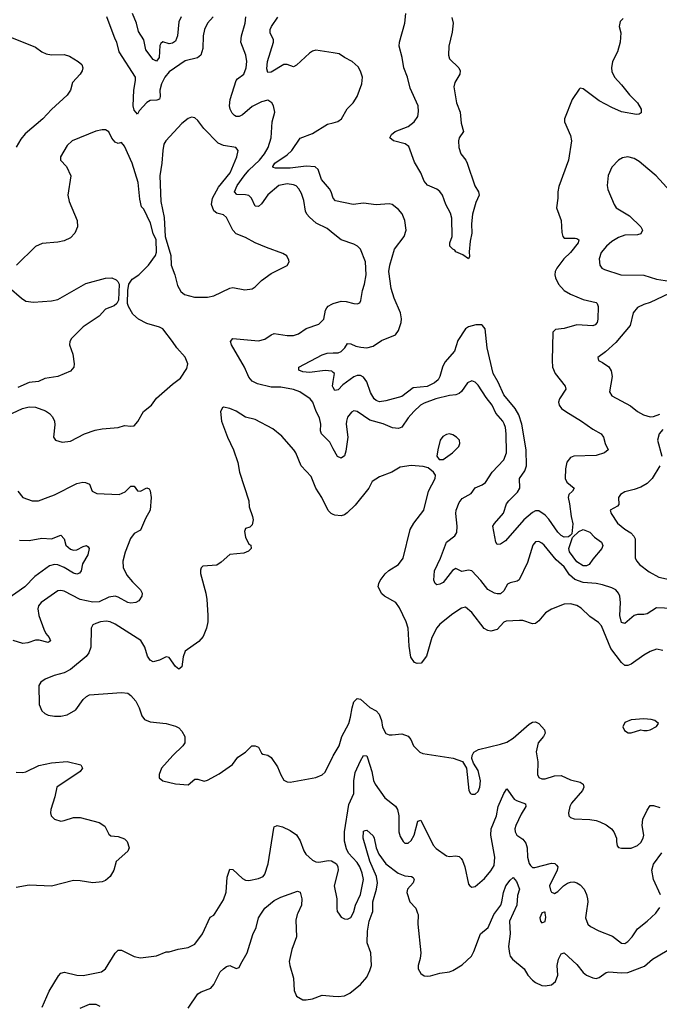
# Model space of a CAD drawing. Header units: inches. Extents: x 1843162 to 1959474, y 907081 to 1016326.
# Tile 677 of 684: x 1948031 to 1952047, y 999427 to 1005612. Entities that reach past the tile are written whole.
import ezdxf

# ---------------------------------------------------------------- set-up
doc = ezdxf.new("R2010")
doc.units = ezdxf.units.IN
doc.header["$MEASUREMENT"] = 0
for name, color, linetype in [('B9040', 7, 'Continuous'), ('B9050', 7, 'Continuous'), ('B9949', 7, 'Continuous'), ('B9959', 7, 'Continuous')]:
    doc.layers.add(name, color=color, linetype=linetype)

msp = doc.modelspace()

# ---------------------------------------------------------------- linework, layer by layer
at = {"layer": 'B9040', "color": 5}
for points, elevation in [([(1949044.6, 1005630), (1949030, 1005599.3), (1949022.2, 1005510), (1949010, 1005477.2), (1948990, 1005463.7), (1948970, 1005461.2), (1948930, 1005473.3), (1948917.2, 1005462.8), (1948910.2, 1005449.8), (1948906.4, 1005373.6), (1948890, 1005350.9), (1948870, 1005362.7), (1948823, 1005423), (1948810, 1005486), (1948777.9, 1005537.9), (1948763.7, 1005590), (1948739.3, 1005650)], 520), ([(1949245.8, 1005630), (1949211.1, 1005590), (1949191, 1005550), (1949182.9, 1005510), (1949182, 1005430), (1949168.9, 1005390), (1949147.6, 1005372.4), (1949070, 1005353.6), (1948970, 1005283.8), (1948942.9, 1005250), (1948921.3, 1005210), (1948910.6, 1005170), (1948913.4, 1005130), (1948908.2, 1005111.8), (1948893.1, 1005106.9), (1948850, 1005105.3), (1948830, 1005092.2), (1948780.9, 1005039), (1948770, 1005018), (1948750, 1005042.9), (1948743.9, 1005070), (1948747.1, 1005170), (1948759.3, 1005230), (1948759.1, 1005250), (1948656.2, 1005410), (1948640.7, 1005470), (1948629.7, 1005490), (1948578.5, 1005630)], 540), ([(1950000, 1004268.8), (1949960.8, 1004300.8), (1949893.2, 1004333.2), (1949850.5, 1004370.5), (1949834.2, 1004390), (1949825.6, 1004410), (1949815.5, 1004475.6), (1949800.1, 1004519.9), (1949784.4, 1004550), (1949767.2, 1004567.2), (1949750, 1004575.1), (1949710, 1004580.7), (1949658.4, 1004570), (1949590, 1004512.7), (1949550, 1004456.1), (1949530, 1004437.6), (1949510, 1004440.5), (1949486.2, 1004490), (1949470, 1004507), (1949450, 1004512.5), (1949394.6, 1004514.5), (1949379.8, 1004530), (1949396.9, 1004570), (1949439.7, 1004630), (1949470, 1004667.3), (1949537.1, 1004730), (1949567.9, 1004770), (1949590.5, 1004810), (1949610.7, 1004870), (1949616.4, 1004970), (1949632.6, 1005030), (1949625.1, 1005070), (1949614, 1005090), (1949590, 1005106.3), (1949550, 1005095.3), (1949490, 1005066.3), (1949430, 1005014.4), (1949410, 1005003.5), (1949390, 1005003.8), (1949380.5, 1005010), (1949365.7, 1005025.7), (1949353.5, 1005050), (1949349, 1005071), (1949352.3, 1005110), (1949389.8, 1005230), (1949398.6, 1005241.4), (1949438.3, 1005270), (1949452.7, 1005310), (1949456.4, 1005350), (1949450.9, 1005390), (1949420.3, 1005470), (1949424.8, 1005510), (1949447.4, 1005590), (1949450.7, 1005630)], 540), ([(1950000, 1005402.8), (1949890, 1005419.6), (1949870, 1005414.9), (1949850, 1005402.5), (1949770, 1005327.1), (1949750, 1005316.3), (1949710, 1005331), (1949690, 1005329.7), (1949610, 1005282.2), (1949590, 1005280.7), (1949582.9, 1005302.9), (1949586.3, 1005350), (1949624.2, 1005470), (1949625.6, 1005485.6), (1949604.1, 1005530), (1949604, 1005550), (1949612.4, 1005570), (1949652.7, 1005627.3)], 520), ([(1947970, 1005504.2), (1948130, 1005438.4), (1948170.3, 1005410.3), (1948198.3, 1005398.3), (1948230, 1005390.3), (1948310, 1005393.4), (1948343.4, 1005383.4), (1948399.1, 1005350), (1948420.5, 1005330), (1948428.2, 1005310), (1948424.4, 1005290), (1948412, 1005270), (1948363.6, 1005216.4), (1948350.2, 1005169.8), (1948330, 1005137), (1948232, 1005048), (1948176, 1004990), (1948065.2, 1004894.8), (1948038.7, 1004861.3), (1948009.3, 1004810.7)], 540), ([(1947885.9, 1003094.1), (1948049.7, 1003170.3), (1948090, 1003179.5), (1948130, 1003178), (1948194.1, 1003154.1), (1948217.8, 1003137.8), (1948236.5, 1003116.5), (1948250.5, 1003089.5), (1948252.7, 1003067.3), (1948244, 1002990), (1948256, 1002970), (1948298.8, 1002958.8), (1948350, 1002964.9), (1948437.2, 1003010), (1948506.2, 1003033.8), (1948550, 1003042), (1948649.7, 1003050.3), (1948690, 1003062.4), (1948730, 1003058), (1948750, 1003060.5), (1948772.5, 1003087.5), (1948809.6, 1003150), (1948859.5, 1003190), (1948890, 1003234), (1948990, 1003321.6), (1949040.5, 1003359.5), (1949080.1, 1003419.9), (1949087.6, 1003450), (1949071, 1003491), (1949017, 1003550), (1948991.2, 1003591.2), (1948930, 1003669.5), (1948910, 1003680.5), (1948830, 1003702.6), (1948777, 1003730), (1948742.4, 1003762.4), (1948713.6, 1003810), (1948709.2, 1003830), (1948709.4, 1003910), (1948717, 1003950), (1948737.2, 1003982.8), (1948779.3, 1004010), (1948839.3, 1004070), (1948884, 1004130), (1948889.3, 1004150.7), (1948887.6, 1004230), (1948869.8, 1004269.8), (1948853, 1004333), (1948810, 1004422), (1948796.5, 1004436.5), (1948785.2, 1004485.2), (1948775, 1004590), (1948736.8, 1004710), (1948690, 1004817.6), (1948670, 1004840.7), (1948650, 1004834), (1948630, 1004841.6), (1948610, 1004867), (1948590, 1004907), (1948570, 1004919.6), (1948550, 1004920.7), (1948510, 1004911.6), (1948360.5, 1004850), (1948330, 1004820.9), (1948288.2, 1004750), (1948287.7, 1004730), (1948325.5, 1004690), (1948352.2, 1004630), (1948334, 1004510), (1948341.6, 1004470), (1948392, 1004350), (1948394, 1004310), (1948378.4, 1004270), (1948350, 1004242.4), (1948310, 1004223.5), (1948270, 1004214.3), (1948173.3, 1004206.7), (1948130, 1004187.3), (1948012, 1004070)], 560), ([(1950000, 1004491), (1949987.5, 1004530), (1949975.4, 1004550), (1949927.1, 1004607.1), (1949905.1, 1004670), (1949887.4, 1004687.4), (1949830.8, 1004690.8), (1949730, 1004679.7), (1949638.3, 1004678.3), (1949623.5, 1004683.5), (1949621.5, 1004690), (1949634, 1004710), (1949710, 1004762.1), (1949740.6, 1004790), (1949792.1, 1004867.9), (1949870, 1004897.1), (1949963.9, 1004956.1), (1950000, 1004964.7)], 520), ([(1947966, 1003930), (1948041.7, 1003861.7), (1948070, 1003843), (1948117, 1003837), (1948230, 1003845.7), (1948270, 1003853.7), (1948445.7, 1003954.3), (1948570, 1003988), (1948610, 1003990.6), (1948638, 1003978), (1948648.2, 1003968.2), (1948656.3, 1003950), (1948650.8, 1003850), (1948641, 1003830), (1948624.9, 1003815.1), (1948570, 1003792.7), (1948530.7, 1003750), (1948430, 1003681.6), (1948357.6, 1003610), (1948346.7, 1003590), (1948344.9, 1003570), (1948365.3, 1003510), (1948374, 1003450), (1948370.4, 1003429.7), (1948350, 1003403.7), (1948270.2, 1003369.8), (1948190, 1003356.9), (1948150, 1003338.7), (1948090, 1003332.6), (1948018.7, 1003301.3)], 560), ([(1950000, 1002916.9), (1949977.5, 1002957.5), (1949927, 1003010), (1949919, 1003030), (1949921.6, 1003070), (1949914.2, 1003110), (1949892.9, 1003150), (1949871, 1003210), (1949854.7, 1003230), (1949790, 1003274), (1949750, 1003289.7), (1949670, 1003302.6), (1949610, 1003304.5), (1949525.1, 1003325.1), (1949490, 1003341), (1949470, 1003366.3), (1949442.6, 1003430), (1949361.8, 1003570), (1949355.8, 1003590), (1949369.8, 1003610.2), (1949530, 1003594.9), (1949570, 1003604.2), (1949610, 1003631.8), (1949630, 1003640.3), (1949711.2, 1003628.8), (1949750, 1003628.7), (1949781.1, 1003638.9), (1949830, 1003672), (1949910, 1003698.4), (1949940.5, 1003730), (1949951.9, 1003788.1), (1949958.8, 1003801.2), (1949967.9, 1003812), (1949990, 1003825.3), (1950000, 1003828.3)], 540), ([(1950000, 1003396.1), (1949990, 1003404.7), (1949950, 1003408.5), (1949850, 1003395.2), (1949810, 1003399.4), (1949784.7, 1003410), (1949784.2, 1003430), (1949930, 1003506.8), (1949962.3, 1003517.7), (1950000, 1003518.7)], 520), ([(1950000, 1003301.9), (1949996, 1003310), (1950000, 1003338.5)], 520), ([(1950000, 1002504.5), (1949987, 1002510), (1949967.8, 1002527.8), (1949928, 1002610), (1949891.3, 1002670), (1949861.3, 1002741.3), (1949799.1, 1002810), (1949766, 1002890), (1949753.1, 1002910), (1949676.5, 1002996.5), (1949620.7, 1003040.7), (1949510, 1003099.6), (1949450, 1003115.1), (1949390, 1003151.8), (1949350, 1003169.2), (1949310, 1003178), (1949305.4, 1003174.6), (1949291.3, 1003150), (1949298.8, 1003090), (1949335.5, 1002990), (1949373.7, 1002910), (1949400.4, 1002830), (1949410.4, 1002770), (1949470.3, 1002590), (1949472.4, 1002552.4), (1949493, 1002490), (1949496.3, 1002470), (1949490, 1002438), (1949475.3, 1002424.7), (1949450, 1002415.3), (1949442.8, 1002397.2), (1949450, 1002362), (1949470, 1002318), (1949482, 1002310), (1949484.7, 1002290), (1949467.1, 1002272.9), (1949438.5, 1002261.5), (1949350, 1002252.7), (1949296.7, 1002203.3), (1949270, 1002186), (1949182, 1002178), (1949171.1, 1002168.9), (1949166, 1002154), (1949166.8, 1002133.2), (1949199.3, 1002010), (1949206, 1001970), (1949211.7, 1001871.7), (1949211.5, 1001830), (1949204.9, 1001790), (1949183.5, 1001736.5), (1949155.2, 1001704.8), (1949070, 1001644.5), (1949058.2, 1001610), (1949050, 1001546), (1949030, 1001531.5), (1949010, 1001549.7), (1948970, 1001606.3), (1948950, 1001609.6), (1948910, 1001589.4), (1948870, 1001577.2), (1948850, 1001589), (1948833.8, 1001613.8), (1948817, 1001670), (1948792.6, 1001712.6), (1948630, 1001815.1), (1948599, 1001830), (1948573.9, 1001833.9), (1948538, 1001830), (1948510, 1001819.5), (1948490.5, 1001809.5), (1948479.1, 1001790), (1948478.4, 1001670), (1948465.1, 1001634.9), (1948447.9, 1001612.1), (1948350.2, 1001529.8), (1948310.2, 1001509.8), (1948248.1, 1001491.9), (1948191.6, 1001468.5), (1948164.9, 1001450), (1948150.5, 1001430), (1948154.4, 1001310), (1948170, 1001270.8), (1948190, 1001253), (1948210, 1001243.8), (1948250, 1001236.4), (1948290, 1001235.8), (1948330, 1001244.6), (1948384.4, 1001275.6), (1948430, 1001342.4), (1948450, 1001361.3), (1948470, 1001370.3), (1948670, 1001384.4), (1948710, 1001380.5), (1948730, 1001367.3), (1948760.5, 1001330), (1948781.6, 1001290), (1948798.3, 1001238.3), (1948815.8, 1001215.8), (1948850, 1001201.6), (1948950, 1001190.5), (1949010, 1001174), (1949030, 1001162.8), (1949050, 1001142.8), (1949068, 1001110), (1949068, 1001070), (1949056.3, 1001050), (1948993.4, 1000990), (1948921, 1000910), (1948906, 1000870), (1948906, 1000850), (1948930, 1000831), (1949010, 1000810.7), (1949090, 1000804.9), (1949130, 1000840.7), (1949150, 1000840.5), (1949190, 1000828.4), (1949210, 1000834.4), (1949284.7, 1000875.3), (1949366.8, 1000933.2), (1949400.9, 1000979.1), (1949450, 1001011), (1949489.6, 1001050.4), (1949510, 1001050.8), (1949530, 1001041), (1949550, 1001004.7), (1949558.8, 1000998.8), (1949590, 1000992.7), (1949610, 1000977.3), (1949650, 1000919.1), (1949670, 1000867.3), (1949690, 1000835.5), (1949710, 1000823.7), (1949730, 1000823.1), (1949890, 1000852.4), (1949930, 1000868), (1949950, 1000884.9), (1949997.4, 1000982.6), (1950000, 1000987)], 560), ([(1948020.4, 1002650), (1948050.3, 1002610.3), (1948109, 1002589), (1948150, 1002590.4), (1948210, 1002611.6), (1948250, 1002626.9), (1948390, 1002698.5), (1948427, 1002707), (1948445.3, 1002705.3), (1948470, 1002694), (1948487.3, 1002650), (1948516.1, 1002636.1), (1948655.3, 1002630), (1948694.3, 1002645.7), (1948730, 1002682), (1948750, 1002681), (1948770, 1002653), (1948790, 1002650.4), (1948830, 1002670.8), (1948844, 1002664), (1948850, 1002652), (1948856.3, 1002610), (1948850.4, 1002530), (1948820.8, 1002479.2), (1948790, 1002406), (1948750, 1002383.5), (1948727.8, 1002352.2), (1948693.1, 1002266.9), (1948679.5, 1002210), (1948680.6, 1002170), (1948703.4, 1002123.4), (1948739.6, 1002079.6), (1948790.3, 1002030), (1948800.4, 1002010), (1948798, 1001990), (1948779.3, 1001960.7), (1948761, 1001950), (1948730, 1001947.1), (1948710, 1001951.7), (1948650, 1001984.7), (1948629.9, 1001989.8), (1948590, 1001983.7), (1948530, 1001955), (1948490, 1001951.9), (1948410, 1001969.9), (1948310, 1002021.6), (1948290, 1002026.5), (1948270, 1002023.8), (1948166, 1001950), (1948150.3, 1001930), (1948145, 1001910), (1948152.3, 1001870), (1948182.5, 1001782.5), (1948196.1, 1001756.1), (1948217, 1001730), (1948224.9, 1001710), (1948216.7, 1001703.3), (1948210, 1001700.5), (1948153.7, 1001713.7), (1948130, 1001714.4), (1948082.1, 1001697.9), (1948050, 1001694), (1947990, 1001713.1)], 540), ([(1948030, 1002341.3), (1948090, 1002339.6), (1948170, 1002354), (1948230, 1002350.4), (1948290, 1002373.4), (1948310, 1002350.7), (1948321.3, 1002310), (1948350, 1002285.3), (1948370, 1002280.3), (1948390, 1002282.3), (1948430, 1002303.2), (1948450, 1002308.7), (1948460.6, 1002300.6), (1948467.2, 1002290), (1948458.8, 1002250), (1948425.6, 1002194.4), (1948416.9, 1002150), (1948406, 1002134), (1948390, 1002128.6), (1948370, 1002134.2), (1948310.8, 1002170.8), (1948270, 1002186.5), (1948250, 1002189.3), (1948218.4, 1002181.6), (1948126.4, 1002113.6), (1948063.2, 1002050), (1947950.7, 1001969.3)], 520), ([(1948010, 1000886), (1948050, 1000882.8), (1948070, 1000886.7), (1948152.3, 1000927.7), (1948230, 1000943.9), (1948330, 1000951.7), (1948416, 1000930), (1948425.5, 1000910), (1948410.3, 1000890), (1948264.2, 1000790), (1948251.7, 1000730), (1948227, 1000650), (1948224.4, 1000630), (1948228.2, 1000610), (1948250.8, 1000590), (1948290, 1000578), (1948310, 1000580.3), (1948370, 1000599.7), (1948390, 1000601.2), (1948410, 1000600.2), (1948530, 1000568.8), (1948566.7, 1000546.7), (1948590, 1000496), (1948604.4, 1000484.4), (1948650, 1000481.6), (1948690, 1000466.8), (1948706.8, 1000450), (1948718.8, 1000410), (1948710.5, 1000389.5), (1948636.9, 1000323.1), (1948623, 1000270), (1948598.4, 1000230), (1948570, 1000203.6), (1948550, 1000195.1), (1948490.3, 1000189.7), (1948410, 1000202.7), (1948370, 1000204.4), (1948231.2, 1000168.8), (1948090, 1000174.7), (1948010, 1000159.8)], 540), ([(1949258.2, 1000000), (1949310, 1000082), (1949328.1, 1000131.9), (1949334.6, 1000225.4), (1949350, 1000274.8), (1949370, 1000273), (1949430, 1000217.5), (1949450, 1000206.7), (1949470, 1000203.9), (1949530, 1000216.8), (1949559.1, 1000230), (1949570, 1000243.7), (1949591.5, 1000308.5), (1949626.9, 1000533.1), (1949630, 1000541), (1949648, 1000550), (1949681.1, 1000541.1), (1949730, 1000519.1), (1949770, 1000490.4), (1949793.1, 1000453.1), (1949815.2, 1000390), (1949827.8, 1000370), (1949870, 1000332), (1949890, 1000322.7), (1949910, 1000319.8), (1949969.1, 1000329.1), (1949987.9, 1000327.9), (1950000, 1000321)], 540), ([(1949549.6, 1000000), (1949570, 1000030.5), (1949630, 1000078.4), (1949670, 1000098.9), (1949776.4, 1000136.4), (1949791.6, 1000131.6), (1949803.1, 1000090), (1949799.7, 1000050), (1949778.1, 1000000)], 520)]:
    msp.add_lwpolyline(points, dxfattribs=dict(at, elevation=elevation))
at = {"layer": 'B9040', "color": 5, "elevation": 560}
msp.add_lwpolyline([(1949110, 1004999.3), (1949090, 1004992), (1949050, 1004959.6), (1948949, 1004851), (1948935.8, 1004830), (1948929.1, 1004790.9), (1948924.6, 1004710), (1948912, 1004630), (1948917.3, 1004470), (1948939.1, 1004370), (1948943.7, 1004250), (1948979.5, 1004130), (1948982, 1004070), (1949004.9, 1004010), (1949021.5, 1003941.5), (1949043.8, 1003903.8), (1949066, 1003886), (1949129.1, 1003869.1), (1949210, 1003867.9), (1949250, 1003877.4), (1949350, 1003926), (1949370, 1003930.4), (1949444.1, 1003915.9), (1949490, 1003920.5), (1949510, 1003933.4), (1949550, 1003973), (1949610, 1004017.3), (1949710, 1004067.7), (1949722.7, 1004090), (1949722, 1004102), (1949709.4, 1004129.4), (1949684.1, 1004144.1), (1949580.1, 1004180.1), (1949510, 1004209.6), (1949450, 1004242.9), (1949390, 1004267), (1949368.7, 1004288.7), (1949329.8, 1004369.8), (1949310, 1004386.3), (1949270, 1004396.8), (1949250, 1004411.3), (1949236.3, 1004450), (1949242.8, 1004490), (1949280.5, 1004559.5), (1949352.3, 1004650), (1949394.4, 1004750), (1949402.4, 1004790), (1949388.2, 1004808.2), (1949310, 1004821.8), (1949276.8, 1004836.8), (1949187.7, 1004927.7), (1949150, 1004978.4), (1949130, 1004996)], close=True, dxfattribs=at)
at = {"layer": 'B9050', "color": 5}
for points, elevation in [([(1950744.8, 1005624.8), (1950751.9, 1005590), (1950746, 1005534), (1950725.5, 1005445.5), (1950723.9, 1005390), (1950730, 1005366), (1950787.4, 1005310), (1950796.9, 1005290), (1950794.3, 1005270), (1950762.5, 1005217.5), (1950757.4, 1005190), (1950772.8, 1005090), (1950796.1, 1005030), (1950802.9, 1004962.8), (1950818.5, 1004910), (1950789.5, 1004870), (1950785.8, 1004850), (1950788.1, 1004810), (1950800.1, 1004770), (1950832.1, 1004730), (1950841.7, 1004710), (1950889, 1004569), (1950912.6, 1004530), (1950916.2, 1004510), (1950895.8, 1004464.2), (1950874.3, 1004390), (1950868.7, 1004328.7), (1950870.2, 1004270), (1950858.9, 1004221.1), (1950853.4, 1004153.4), (1950856.3, 1004123.7), (1950850, 1004109.3), (1950813.8, 1004133.8), (1950770, 1004153.2), (1950763.8, 1004163.8), (1950750, 1004169.7), (1950732.3, 1004190), (1950732.7, 1004210), (1950747.3, 1004250), (1950744.2, 1004364.2), (1950735.8, 1004395.8), (1950707.8, 1004450), (1950685.1, 1004510), (1950670, 1004532.3), (1950650, 1004546.6), (1950592.3, 1004572.3), (1950570, 1004597), (1950549, 1004649), (1950510, 1004716.2), (1950474.5, 1004814.5), (1950451.3, 1004831.3), (1950378.4, 1004850), (1950356, 1004870), (1950366.3, 1004890), (1950389.7, 1004910), (1950470, 1004940.5), (1950507.8, 1004970), (1950530, 1005003.7), (1950534.7, 1005034.7), (1950533, 1005070), (1950482.2, 1005182.2), (1950466.4, 1005250), (1950443.7, 1005310), (1950433.4, 1005373.4), (1950413.6, 1005446.4), (1950416, 1005470), (1950450.3, 1005590), (1950455.1, 1005650)], 480), ([(1951820.3, 1005619.7), (1951800.4, 1005599.6), (1951795.5, 1005570), (1951805.3, 1005530), (1951801.1, 1005470), (1951784.6, 1005410), (1951754, 1005350), (1951747.2, 1005310), (1951750, 1005286.8), (1951764.7, 1005250), (1951810, 1005202.4), (1951859.4, 1005139.4), (1951910.2, 1005090), (1951933.8, 1005050), (1951932.5, 1005027.5), (1951921.1, 1005018.9), (1951904.6, 1005015.4), (1951810, 1005034), (1951750, 1005059.8), (1951670, 1005103.2), (1951570, 1005177.2), (1951550, 1005180.7), (1951543.6, 1005176.4), (1951500.3, 1005110), (1951451.6, 1004990), (1951451.6, 1004970), (1951490, 1004884), (1951495.5, 1004850), (1951476, 1004730), (1951415.9, 1004564.1), (1951409.1, 1004530.9), (1951410.2, 1004490), (1951402.2, 1004430), (1951431.8, 1004350), (1951434.5, 1004274.5), (1951440.3, 1004250), (1951450, 1004240.3), (1951458.6, 1004238.6), (1951519.3, 1004239.3), (1951530, 1004238.2), (1951541.7, 1004230), (1951537.1, 1004210), (1951488.7, 1004150), (1951447.5, 1004110), (1951402.8, 1004050), (1951392.8, 1004030), (1951390.3, 1004010), (1951394.9, 1003990), (1951414.6, 1003950), (1951450.3, 1003910), (1951490, 1003887.5), (1951570, 1003854), (1951650, 1003834.9), (1951656.5, 1003830), (1951662.2, 1003810), (1951661.5, 1003730), (1951656.5, 1003710), (1951644.6, 1003695.4), (1951630, 1003688.6), (1951530, 1003695), (1951450, 1003672.7), (1951395.2, 1003664.8), (1951378, 1003650), (1951373.7, 1003470), (1951376.5, 1003430), (1951392.3, 1003390), (1951456.9, 1003310), (1951460.3, 1003290), (1951420.3, 1003230), (1951414.3, 1003210), (1951417.4, 1003190), (1951432, 1003170), (1951460.3, 1003150), (1951559.5, 1003090), (1951630, 1003038.7), (1951683, 1003010), (1951696.4, 1002990), (1951707.4, 1002950), (1951726, 1002910), (1951703, 1002890), (1951650, 1002874.8), (1951510, 1002869.8), (1951490, 1002862.6), (1951466.9, 1002833.1), (1951458, 1002790), (1951456.6, 1002730), (1951467.3, 1002707.3), (1951512.8, 1002670), (1951502, 1002650), (1951479.7, 1002630), (1951474.2, 1002610), (1951483.8, 1002570), (1951493.5, 1002490), (1951505, 1002445), (1951497.5, 1002382.5), (1951488.2, 1002371.8), (1951475.9, 1002364.1), (1951450, 1002362.1), (1951430, 1002371.3), (1951410, 1002392.1), (1951353.8, 1002473.8), (1951330, 1002499.8), (1951290, 1002527.1), (1951270, 1002526.5), (1951250, 1002515.8), (1951195.5, 1002470), (1951081.8, 1002338.2), (1951050, 1002316.3), (1951030, 1002315.1), (1951020.5, 1002330), (1951002.6, 1002430), (1951012.2, 1002447.8), (1951068.1, 1002511.9), (1951087.7, 1002570), (1951101.6, 1002590), (1951156, 1002644), (1951171.1, 1002670), (1951169, 1002730), (1951202.4, 1002777.6), (1951213.7, 1002810), (1951211.7, 1002910), (1951184, 1003070), (1951164.5, 1003130), (1951142.6, 1003170), (1951070, 1003254.4), (1951034.9, 1003334.9), (1951004.5, 1003390), (1950966.8, 1003550), (1950953, 1003670), (1950938, 1003690), (1950930, 1003695.6), (1950894.7, 1003694.7), (1950850, 1003682.8), (1950829.3, 1003670), (1950782.6, 1003597.4), (1950762.2, 1003530), (1950699.7, 1003460.3), (1950685.6, 1003430), (1950670.1, 1003370), (1950657.7, 1003350), (1950636.5, 1003330), (1950590, 1003308.2), (1950501.6, 1003298.4), (1950430, 1003245.4), (1950330, 1003218.4), (1950290, 1003212.2), (1950270, 1003219.2), (1950255.8, 1003230), (1950233.6, 1003270), (1950210, 1003338), (1950190, 1003365.7), (1950170, 1003376.8), (1950150, 1003375.8), (1950130, 1003368.5), (1950060.9, 1003319.1), (1950030, 1003287), (1950010, 1003281.6), (1950000, 1003301.9)], 520), ([(1950000, 1004964.7), (1950028.5, 1004971.5), (1950051.8, 1004988.2), (1950087.6, 1005052.4), (1950124.2, 1005090), (1950149.8, 1005130.2), (1950180.4, 1005210), (1950183.5, 1005250), (1950170, 1005289.4), (1950155.5, 1005315.5), (1950119.5, 1005350), (1950070, 1005374.3), (1950037.1, 1005397.1), (1950000, 1005402.8)], 520), ([(1952115.4, 1004535.4), (1952026.9, 1004630), (1951976, 1004676), (1951920.5, 1004720.5), (1951890, 1004738.9), (1951850, 1004749.6), (1951816.7, 1004743.3), (1951790, 1004729.4), (1951750, 1004686), (1951725.8, 1004634.1), (1951719.5, 1004570), (1951724.6, 1004544.6), (1951764.4, 1004450), (1951777.1, 1004430), (1951859.4, 1004379.4), (1951930.4, 1004310), (1951940.5, 1004290), (1951930, 1004267.3), (1951910, 1004261.3), (1951830, 1004258.8), (1951790, 1004244.2), (1951750, 1004219.1), (1951716.5, 1004190), (1951681.3, 1004150), (1951670.4, 1004110), (1951673.4, 1004070), (1951686.8, 1004050), (1951702.5, 1004042.5), (1951806, 1004010), (1951950, 1004006), (1952030, 1003981.5), (1952110, 1003969)], 540), ([(1950000, 1003518.7), (1950030, 1003519.5), (1950050, 1003528.3), (1950071.8, 1003550), (1950090, 1003578.7), (1950110, 1003576.5), (1950140.9, 1003560.9), (1950173.8, 1003553.8), (1950210, 1003550.6), (1950250, 1003561.3), (1950303, 1003597), (1950390, 1003632.6), (1950410, 1003659.3), (1950426, 1003710), (1950428.3, 1003731.7), (1950423.1, 1003770), (1950383.1, 1003863.1), (1950363.2, 1003923.2), (1950349.9, 1004030), (1950355.4, 1004070), (1950385, 1004170), (1950445.7, 1004250), (1950458.3, 1004290), (1950449.8, 1004350.2), (1950432, 1004392), (1950410, 1004419.8), (1950370.6, 1004450.6), (1950350, 1004455.6), (1950270, 1004448.4), (1950190, 1004459.2), (1950126, 1004450), (1950014.1, 1004474.1), (1950000.3, 1004490), (1950000, 1004491)], 520), ([(1950000, 1003828.3), (1950050, 1003843.6), (1950082, 1003842), (1950130, 1003828), (1950150, 1003827.7), (1950166.3, 1003833.7), (1950173.1, 1003846.9), (1950184, 1003910), (1950196.9, 1003950), (1950206.6, 1004010), (1950201.7, 1004090), (1950171.1, 1004171.1), (1950152.3, 1004190), (1950130, 1004202), (1950050, 1004228), (1950000, 1004268.8)], 540), ([(1952147.7, 1003910), (1951990, 1003835.4), (1951950, 1003823.6), (1951910, 1003803.7), (1951883.7, 1003770), (1951863.2, 1003690), (1951775.1, 1003584.9), (1951710, 1003524.7), (1951661, 1003490), (1951666, 1003470), (1951690, 1003459.1), (1951730, 1003430.4), (1951745.4, 1003405.4), (1951750.3, 1003370), (1951735.1, 1003275.1), (1951749.1, 1003249.1), (1951866.5, 1003186.5), (1951910.3, 1003150), (1951947, 1003130), (1951990, 1003116.6), (1952010, 1003118.3), (1952050, 1003133.2)], 540), ([(1950000, 1003338.5), (1950007.2, 1003390), (1950000, 1003396.1)], 520), ([(1952130, 1001913.2), (1952030, 1001917.4), (1951970, 1001880.4), (1951950, 1001875.6), (1951910, 1001876.1), (1951890, 1001869.8), (1951830, 1001818.7), (1951810, 1001825.1), (1951799, 1001870), (1951803.4, 1001950), (1951799.6, 1001990), (1951791.7, 1002010), (1951773.8, 1002030), (1951750, 1002042.6), (1951690, 1002061.1), (1951650, 1002069.9), (1951570, 1002077.1), (1951515.8, 1002095.8), (1951483.7, 1002123.7), (1951450, 1002174.5), (1951398.8, 1002218.8), (1951324.2, 1002310), (1951310, 1002324.2), (1951290, 1002334), (1951270, 1002332.8), (1951252, 1002310), (1951218.6, 1002201.4), (1951167.1, 1002092.9), (1951154.9, 1002085.1), (1951110, 1002074.5), (1951094.1, 1002065.9), (1951070, 1002024.5), (1951050, 1002005.4), (1951030, 1002004.4), (1951013.2, 1002010), (1950970, 1002032.4), (1950926.9, 1002090), (1950870, 1002149.1), (1950850, 1002153.1), (1950806.2, 1002146.2), (1950770, 1002164.7), (1950749.1, 1002150.9), (1950690, 1002077.2), (1950670, 1002065.7), (1950650, 1002061.6), (1950640.7, 1002070), (1950631.1, 1002091.1), (1950636.2, 1002150), (1950674, 1002230), (1950711, 1002329), (1950763.1, 1002370), (1950776.2, 1002390), (1950778.5, 1002430), (1950769.3, 1002510), (1950771.9, 1002530), (1950790, 1002579.5), (1950810, 1002603.9), (1950865.2, 1002634.8), (1950890, 1002671.7), (1950935.1, 1002690), (1950954.9, 1002705.1), (1950997.4, 1002770), (1951070, 1002846.7), (1951087, 1002890), (1951085, 1003010), (1951081.1, 1003050), (1951073.7, 1003073.7), (1951065.1, 1003090), (1951020.9, 1003140.9), (1950997.3, 1003190), (1950959.1, 1003239.1), (1950910, 1003316.9), (1950890, 1003335.6), (1950870, 1003342.9), (1950843.8, 1003330), (1950804.1, 1003275.9), (1950790, 1003263.5), (1950770, 1003255.1), (1950730, 1003251.5), (1950643.8, 1003230), (1950570, 1003203.5), (1950547.9, 1003190), (1950505.8, 1003150), (1950470.3, 1003110), (1950430, 1003051.5), (1950410, 1003043.5), (1950372.1, 1003047.9), (1950313.3, 1003073.4), (1950230, 1003095.7), (1950150, 1003150.8), (1950130, 1003153.8), (1950113.6, 1003146.4), (1950090, 1003114.3), (1950083.1, 1003090), (1950080.7, 1003070), (1950091.1, 1002990), (1950078.4, 1002901.6), (1950070, 1002872.3), (1950050, 1002857.6), (1950027.4, 1002867.4), (1950000, 1002916.9)], 540), ([(1952070, 1003038), (1952045.3, 1003010), (1952035.6, 1002970), (1952063.1, 1002870)], 540), ([(1952069.7, 1001649.7), (1952030, 1001656.9), (1951990, 1001642.4), (1951950, 1001619.7), (1951870, 1001563), (1951850, 1001554.7), (1951830, 1001555.1), (1951810, 1001573.6), (1951742.8, 1001662.8), (1951684.7, 1001804.7), (1951665.9, 1001825.9), (1951610, 1001863.5), (1951556.1, 1001916.1), (1951530, 1001932), (1951490, 1001942.4), (1951450, 1001940.9), (1951370, 1001909.7), (1951333.2, 1001886.8), (1951290, 1001835.6), (1951270, 1001819.7), (1951250, 1001817.7), (1951190, 1001836.8), (1951170, 1001838.7), (1951085.7, 1001834.3), (1951070, 1001827.8), (1951030, 1001782.2), (1950990, 1001769.8), (1950970, 1001774.5), (1950948.2, 1001788.2), (1950870, 1001888), (1950830, 1001921.6), (1950804.4, 1001915.6), (1950750, 1001879.5), (1950670, 1001814.7), (1950650, 1001792.4), (1950618.2, 1001730), (1950586.4, 1001613.6), (1950552, 1001570), (1950527.2, 1001567.2), (1950510, 1001574), (1950487.8, 1001607.8), (1950476.6, 1001676.6), (1950469.8, 1001789.8), (1950456.9, 1001830), (1950416.8, 1001916.8), (1950391.8, 1001951.8), (1950322.7, 1001990), (1950304.6, 1002004.6), (1950282.9, 1002050), (1950285.1, 1002070), (1950294.7, 1002090), (1950325.1, 1002130), (1950349, 1002151), (1950409.6, 1002190), (1950438.9, 1002230), (1950483.5, 1002410), (1950505.4, 1002450), (1950568, 1002530), (1950597.7, 1002650), (1950640.7, 1002730), (1950642.4, 1002750), (1950629.6, 1002770), (1950596.6, 1002796.6), (1950564.1, 1002804.1), (1950490, 1002810.9), (1950419.8, 1002800.2), (1950367.7, 1002770), (1950290, 1002740.3), (1950244.9, 1002710), (1950222.6, 1002670), (1950137.4, 1002562.6), (1950086.8, 1002513.2), (1950070, 1002501.5), (1950050, 1002496.1), (1950010, 1002500.4), (1950000, 1002504.5)], 560), ([(1952050, 1002809.5), (1952001.7, 1002730), (1951970, 1002698.9), (1951930, 1002674.7), (1951890, 1002659.7), (1951830, 1002645.6), (1951802.8, 1002630), (1951790.5, 1002610), (1951793.4, 1002566.6), (1951784.4, 1002555.6), (1951739.1, 1002530), (1951745.5, 1002510), (1951783.8, 1002450), (1951830, 1002412.2), (1951868.3, 1002388.3), (1951887.9, 1002367.9), (1951894.6, 1002350), (1951896.1, 1002230), (1951905.3, 1002210), (1951922.6, 1002190), (1951983.5, 1002143.5), (1952043.7, 1002110), (1952110, 1002094.9)], 540), ([(1950000, 1000987), (1950038, 1001050), (1950053.5, 1001110), (1950097.6, 1001190), (1950108.7, 1001230), (1950117.8, 1001290), (1950130, 1001327.7), (1950150, 1001346.7), (1950170, 1001344.2), (1950230, 1001290.2), (1950269.4, 1001269.4), (1950288.9, 1001250), (1950302.8, 1001210), (1950310, 1001166.8), (1950330, 1001128.2), (1950350, 1001120.5), (1950370, 1001119.1), (1950430, 1001126.8), (1950470, 1001110.8), (1950486, 1001090), (1950504, 1001050), (1950544, 1001010), (1950561.4, 1001001.4), (1950753.4, 1000973.4), (1950812.3, 1000952.3), (1950835.5, 1000910), (1950850.8, 1000770.8), (1950862, 1000750), (1950870, 1000746), (1950890, 1000747.7), (1950910, 1000764), (1950919.7, 1000790), (1950923.5, 1000830), (1950910, 1000895.1), (1950880.6, 1000940.6), (1950869.4, 1000970), (1950871.2, 1000990), (1950882.4, 1001010), (1950912.7, 1001027.3), (1951050, 1001060.3), (1951090, 1001074.4), (1951130, 1001098.9), (1951230, 1001186.9), (1951250, 1001199.1), (1951270, 1001200.8), (1951290, 1001191.6), (1951310.3, 1001170), (1951326.4, 1001150), (1951330.4, 1001130), (1951319.3, 1001110), (1951285.7, 1001070), (1951273.4, 1001013.4), (1951284.4, 1000950), (1951283, 1000870), (1951290.5, 1000850.5), (1951310, 1000843.1), (1951330, 1000842.3), (1951390, 1000862.6), (1951430, 1000864.3), (1951490, 1000837.8), (1951550, 1000822), (1951568.5, 1000810), (1951573.8, 1000790), (1951565.8, 1000770), (1951496.5, 1000690), (1951485.7, 1000670), (1951477.1, 1000630), (1951478.8, 1000610), (1951490, 1000600.7), (1951512.4, 1000592.4), (1951610, 1000587), (1951650, 1000580.3), (1951674, 1000574), (1951714.4, 1000554.4), (1951747.7, 1000530), (1951762, 1000510), (1951779.1, 1000470), (1951777.3, 1000450), (1951782.8, 1000422.8), (1951791, 1000411), (1951810, 1000407.3), (1951870, 1000408.5), (1951910, 1000425.3), (1951930, 1000442.6), (1951945.1, 1000470), (1951949.8, 1000490), (1951939.1, 1000550), (1951943.9, 1000590), (1951970, 1000646.7), (1951990, 1000674.9), (1952010, 1000676.4), (1952050, 1000662)], 560), ([(1950124.4, 1000000), (1950129.4, 1000010), (1950140.5, 1000050), (1950170, 1000115.8), (1950189, 1000211), (1950182, 1000250), (1950166.3, 1000290), (1950150, 1000318.2), (1950096.5, 1000376.5), (1950082.9, 1000402.9), (1950071.6, 1000451.6), (1950071.1, 1000510), (1950098.6, 1000681.4), (1950128.7, 1000751.3), (1950129.9, 1000830), (1950136.7, 1000883.4), (1950170, 1000956.5), (1950190, 1000988.9), (1950210, 1000987), (1950215.4, 1000975.4), (1950241.5, 1000890), (1950253.1, 1000833.1), (1950264.1, 1000810), (1950323.2, 1000723.2), (1950390, 1000671.4), (1950403.9, 1000650), (1950412, 1000610), (1950411.6, 1000510), (1950420.7, 1000480.7), (1950438.9, 1000450), (1950450, 1000438), (1950470, 1000438.3), (1950490, 1000456.5), (1950507.6, 1000490), (1950530, 1000578), (1950550, 1000583), (1950626.8, 1000426.8), (1950645.1, 1000405.1), (1950710, 1000359.5), (1950730, 1000355.8), (1950770, 1000359.5), (1950790, 1000354.9), (1950803.1, 1000343.1), (1950812.4, 1000330), (1950826.7, 1000290), (1950850, 1000182), (1950858, 1000170), (1950870, 1000162.8), (1950890, 1000166.8), (1950950, 1000218), (1950990, 1000265.5), (1951010, 1000298.8), (1951014.2, 1000350), (1950989.4, 1000489.4), (1950990.5, 1000530), (1951023.9, 1000610), (1951036, 1000670), (1951070, 1000750.6), (1951090, 1000780.7), (1951135.7, 1000715.7), (1951150, 1000706.2), (1951207, 1000687), (1951208.9, 1000670), (1951179.6, 1000620.4), (1951146.6, 1000550), (1951140.5, 1000530), (1951141.7, 1000510), (1951151.7, 1000490), (1951190, 1000464), (1951210, 1000438.4), (1951216.6, 1000410), (1951219.1, 1000350), (1951230, 1000310.4), (1951238.5, 1000298.5), (1951250, 1000287.1), (1951265.4, 1000285.5), (1951370, 1000314), (1951390.8, 1000310.8), (1951401.2, 1000301.2), (1951408.9, 1000290), (1951406.7, 1000270), (1951358.4, 1000170), (1951363, 1000143), (1951370.7, 1000130.7), (1951384, 1000124), (1951390, 1000122.8), (1951410, 1000136.3), (1951445.1, 1000170), (1951470, 1000187), (1951490, 1000193.7), (1951510, 1000195.3), (1951530, 1000190.4), (1951550, 1000178), (1951574.4, 1000150), (1951590, 1000116), (1951596, 1000090), (1951598.9, 1000070), (1951588.3, 1000000)], 540), ([(1950245.2, 1000000), (1950249, 1000010), (1950249, 1000070), (1950272.2, 1000150), (1950277.8, 1000190), (1950270.5, 1000230.5), (1950230, 1000326.6), (1950188.2, 1000470), (1950190, 1000514), (1950201, 1000519), (1950210, 1000520.3), (1950250, 1000484), (1950257.5, 1000470), (1950269.1, 1000409.1), (1950285.3, 1000370), (1950330, 1000308.3), (1950407.8, 1000250), (1950450, 1000233), (1950490.2, 1000230.2), (1950502.6, 1000222.6), (1950507.6, 1000210), (1950501.5, 1000190), (1950465.3, 1000150), (1950462.8, 1000130), (1950481.7, 1000070), (1950517.4, 1000030), (1950529.7, 1000000)], 520), ([(1952054.1, 1000114.1), (1952009.8, 1000210), (1952000.3, 1000270), (1952010, 1000306.4), (1952062.7, 1000377.3)], 540), ([(1950000, 1000321), (1950019.3, 1000310), (1950028.8, 1000290), (1950031.7, 1000270), (1950005.8, 1000170), (1950022.3, 1000090), (1950021.6, 1000030), (1950025.5, 1000010), (1950032.5, 1000000)], 540), ([(1951014.9, 1000000), (1951052.4, 1000050), (1951059.3, 1000070), (1951067.8, 1000130), (1951083.7, 1000170), (1951110, 1000206.3), (1951130, 1000223.1), (1951150, 1000198.4), (1951170.2, 1000150), (1951157.5, 1000110), (1951152.6, 1000050), (1951130, 1000000)], 520), ([(1952024.8, 1000000), (1952030, 1000004.9), (1952050, 1000034.9)], 540), ([(1951330.8, 1000000), (1951330, 1000006), (1951326, 1000006), (1951310, 1000002), (1951309.1, 1000000)], 540)]:
    msp.add_lwpolyline(points, dxfattribs=dict(at, elevation=elevation))
for points, elevation in [([(1950730, 1003009.6), (1950710, 1003006), (1950687.3, 1002992.7), (1950670.4, 1002970), (1950655.5, 1002910), (1950650.8, 1002870), (1950664.7, 1002850), (1950690, 1002848.7), (1950749.3, 1002890), (1950789.4, 1002930), (1950794.5, 1002950), (1950792, 1002970), (1950772.7, 1002990), (1950750, 1003003.6)], 560), ([(1951590, 1002181.3), (1951570, 1002181.6), (1951530, 1002206.6), (1951482.6, 1002270), (1951478.6, 1002290), (1951501, 1002359), (1951542.4, 1002397.6), (1951570, 1002409.5), (1951610, 1002392.1), (1951640.8, 1002360.8), (1951684.9, 1002330), (1951691.7, 1002308.3), (1951686, 1002290), (1951630, 1002224), (1951607.3, 1002190)], 520), ([(1951950, 1001219.3), (1951870, 1001214), (1951830, 1001198), (1951818, 1001170), (1951827.5, 1001147.5), (1951851.1, 1001131.1), (1951870, 1001131), (1951930, 1001151.3), (1951950, 1001146), (1951970, 1001146.8), (1951990, 1001151.3), (1952030, 1001172), (1952042, 1001190), (1952018, 1001210), (1951996.5, 1001216.5)], 580)]:
    msp.add_lwpolyline(points, close=True, dxfattribs=dict(at, elevation=elevation))
at = {"layer": 'B9949', "color": 5}
for points, elevation in [([(1948171.8, 999408.2), (1948215.8, 999510), (1948274, 999606), (1948290, 999622.8), (1948311.8, 999628.2), (1948390, 999610.2), (1948430, 999607.9), (1948545.2, 999630), (1948571, 999649), (1948630, 999747.3), (1948650, 999767.3), (1948670, 999767.7), (1948750, 999727.2), (1948790, 999719.6), (1948890, 999730.3), (1948950, 999755.8), (1948970, 999755.8), (1949027.2, 999772.8), (1949090, 999783.2), (1949130, 999805.3), (1949178.2, 999870), (1949226.6, 999973.4), (1949250, 999987), (1949258.2, 1000000)], 540), ([(1949090, 999403), (1949150, 999493), (1949170, 999505.5), (1949231, 999529), (1949250, 999550.6), (1949290, 999630.6), (1949310, 999650.5), (1949330, 999664.9), (1949350, 999670.7), (1949390, 999651), (1949410, 999658), (1949418.8, 999681.2), (1949459.3, 999750), (1949495.7, 999864.3), (1949515.6, 999910), (1949530, 999970.8), (1949549.6, 1000000)], 520), ([(1949778.1, 1000000), (1949773.8, 999990), (1949765.7, 999954.3), (1949768.2, 999850), (1949739.6, 999770), (1949724.2, 999695.9), (1949726.5, 999670), (1949749.4, 999590), (1949753.8, 999513.8), (1949770, 999478), (1949810, 999455.5), (1949830, 999454), (1949870, 999461.3), (1949930, 999483.1), (1950000, 999477.8)], 520), ([(1948410, 999403.2), (1948470, 999426.8), (1948510, 999427.8), (1948535, 999415)], 520)]:
    msp.add_lwpolyline(points, dxfattribs=dict(at, elevation=elevation))
at = {"layer": 'B9959', "color": 5}
for points, elevation in [([(1950000, 999477.8), (1950030, 999475.6), (1950070, 999479.6), (1950103.1, 999496.9), (1950170, 999551.8), (1950210, 999596.9), (1950230, 999638.3), (1950239.2, 999670), (1950236.4, 999750), (1950213.5, 999813.5), (1950214.7, 999885.3), (1950226.2, 999950), (1950245.2, 1000000)], 520), ([(1950032.5, 1000000), (1950050, 999974.8), (1950070, 999962.8), (1950090, 999960.7), (1950110, 999971), (1950124.4, 1000000)], 540), ([(1950529.7, 1000000), (1950533.8, 999990), (1950531.3, 999930), (1950549.2, 999750.8), (1950546.6, 999713.4), (1950533.1, 999670), (1950533.1, 999650), (1950550, 999620.3), (1950570, 999606.3), (1950590, 999602.8), (1950610, 999605.5), (1950670, 999621.7), (1950730, 999630.3), (1950750, 999638.5), (1950810, 999675.6), (1950866.9, 999730), (1950882.5, 999757.5), (1950925.3, 999870), (1950971.9, 999910), (1951007.4, 999990), (1951014.9, 1000000)], 520), ([(1951130, 1000000), (1951107.4, 999950), (1951109.7, 999870), (1951100.4, 999790), (1951105.5, 999745.5), (1951110.2, 999730), (1951125.3, 999710), (1951197.8, 999650), (1951222, 999610), (1951250, 999578.9), (1951270, 999563.2), (1951310, 999544.9), (1951330, 999542.2), (1951369.3, 999550), (1951396.1, 999570), (1951408.9, 999610), (1951406.2, 999670), (1951413.1, 999710), (1951430, 999743.1), (1951450, 999750.3), (1951530, 999676.1), (1951570, 999627.1), (1951590, 999610.2), (1951630, 999592.9), (1951650, 999589.3), (1951670, 999594.7), (1951713, 999627), (1951730, 999631), (1951810, 999623.7), (1951850, 999625.9), (1951953.9, 999666.1), (1952003.5, 999710), (1952095.6, 999764.4)], 520), ([(1951309.1, 1000000), (1951296, 999970), (1951301, 999950), (1951310, 999938), (1951330, 999946), (1951334.2, 999974.2), (1951330.8, 1000000)], 540), ([(1951588.3, 1000000), (1951583.8, 999970), (1951597.3, 999930), (1951615.6, 999915.6), (1951668, 999888), (1951753.7, 999853.7), (1951810, 999810.4), (1951830, 999808.9), (1951850, 999820.4), (1951876.2, 999850), (1951910, 999900.7), (1951970, 999948), (1952024.8, 1000000)], 540)]:
    msp.add_lwpolyline(points, dxfattribs=dict(at, elevation=elevation))

doc.saveas('drawing.dxf')
